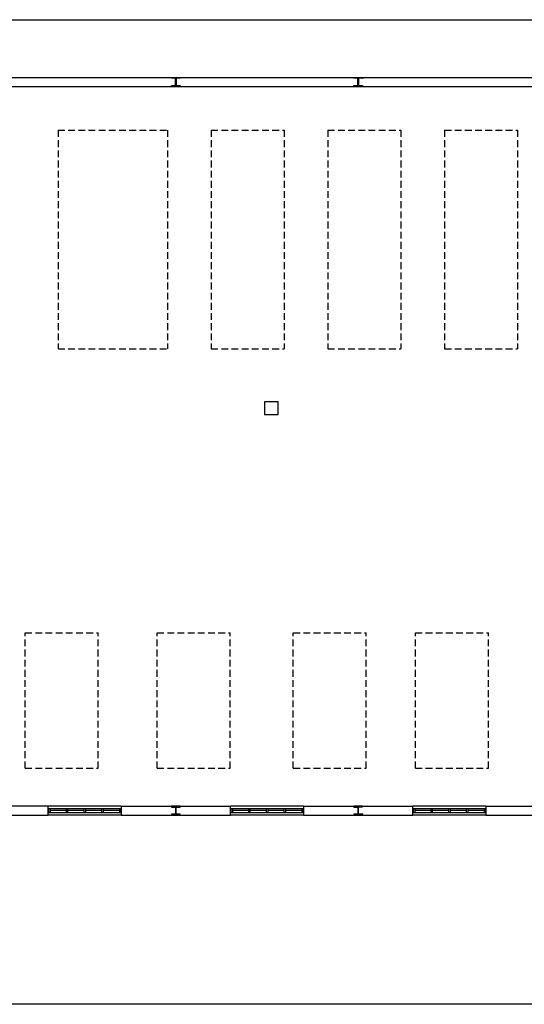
# Model space of a CAD drawing. Header units: millimetres. Extents: x -559 to 10735, y -2326 to 222.
# Tile 564 of 656: x 5501 to 5576, y -872 to -726. Entities that reach past the tile are written whole.
import ezdxf

# ---------------------------------------------------------------- set-up
doc = ezdxf.new("R2010")
doc.units = ezdxf.units.MM
doc.header["$LTSCALE"] = 4
doc.linetypes.add('HIDDEN', pattern=[0.375, 0.25, -0.125])
doc.layers.add('Extremos da Area Total', color=253, linetype='Continuous')
doc.layers.add('Planta Baixa', color=251, linetype='Continuous')

# ---------------------------------------------------------------- blocks, each defined once
blk = doc.blocks.new('AUW01D3S-flat-22-flat-1')
at = {"color": 9}
for p, q in [((0, 0.125), (-2, 0.125)), ((0, -0.125), (-2, -0.125))]:
    blk.add_line(p, q, dxfattribs=at)
blk = doc.blocks.new('AUD18D1S-flat-52-flat-1')
at = {"color": 9}
for p, q in [((-2, -0.125), (-2, 0.125)), ((0, 0.125), (0, -0.125))]:
    blk.add_line(p, q, dxfattribs=at)
blk = doc.blocks.new('AUD19D1S-flat-52-flat-1')
at = {"color": 9}
for p, q in [((-2, 0), (-2, 0)), ((0, 0), (0, 0))]:
    blk.add_line(p, q, dxfattribs=at)
blk = doc.blocks.new('AUD37D1S-flat-152-flat-1')
at = {"color": 9}
for p, q in [((-0.05, 0.05), (-0.05, -0.05)), ((0, 0.05), (-0.05, 0.05)), ((0, -0.05), (0, 0.05)), ((-0.05, -0.05), (0, -0.05))]:
    blk.add_line(p, q, dxfattribs=at)
at = {"color": 9, "width": 0.5, "flags": 3}
for p in [(-0.05, 0), (-0.05, -0.05)]:
    blk.add_attdef('JAMBPT', p, '', height=0.01, rotation=180, dxfattribs=at)
at = {"color": 9, "oblique": 36.8699, "width": 1.25, "flags": 3}
for p in [(-0.05, 0.05), (-0.05, 0), (-0.05, -0.05)]:
    blk.add_attdef('JAMBPT', p, '', height=0.00632, rotation=243.4349, dxfattribs=at)
blk = doc.blocks.new('AUD37D1S-flat-151-flat-1')
at = {"color": 9}
for p, q in [((0, -0.05), (0, 0.05)), ((0, 0.05), (0.05, 0.05)), ((0.05, 0.05), (0.05, -0.05)), ((0.05, -0.05), (0, -0.05))]:
    blk.add_line(p, q, dxfattribs=at)
at = {"color": 9, "text_generation_flag": 4, "width": 1.25, "flags": 3}
for p in [(0.05, 0.05), (0.05, 0), (0.05, -0.05)]:
    blk.add_attdef('JAMBPT', p, '', height=0.00632, rotation=296.5651, dxfattribs=at)
at = {"color": 9, "text_generation_flag": 4, "width": 0.5, "flags": 3}
for p in [(0.05, 0), (0.05, -0.05)]:
    blk.add_attdef('JAMBPT', p, '', height=0.01, dxfattribs=at)
blk = doc.blocks.new('AUD40D1S-flat-44-flat-1')
at = {"color": 9}
for p, q in [((-1, 0.05), (-1, -0.05)), ((1, 0.05), (-1, 0.05)), ((1, -0.05), (1, 0.05)), ((-1, -0.05), (1, -0.05))]:
    blk.add_line(p, q, dxfattribs=at)
blk = doc.blocks.new('AUD40D1S-flat-43-flat-1')
at = {"color": 9}
for p, q in [((-1, 0.05), (-1, -0.05)), ((1, 0.05), (-1, 0.05)), ((1, -0.05), (1, 0.05)), ((-1, -0.05), (1, -0.05))]:
    blk.add_line(p, q, dxfattribs=at)
blk = doc.blocks.new('AUD37D1S-flat-150-flat-1')
at = {"color": 9}
for p, q in [((-0.05, 0.05), (-0.05, -0.05)), ((0, 0.05), (-0.05, 0.05)), ((0, -0.05), (0, 0.05)), ((-0.05, -0.05), (0, -0.05))]:
    blk.add_line(p, q, dxfattribs=at)
at = {"color": 9, "width": 0.5, "flags": 3}
for p in [(-0.05, 0), (-0.05, -0.05)]:
    blk.add_attdef('JAMBPT', p, '', height=0.01, rotation=180, dxfattribs=at)
at = {"color": 9, "oblique": 36.8699, "width": 1.25, "flags": 3}
for p in [(-0.05, 0.05), (-0.05, 0), (-0.05, -0.05)]:
    blk.add_attdef('JAMBPT', p, '', height=0.00632, rotation=243.4349, dxfattribs=at)
blk = doc.blocks.new('AUD37D1S-flat-149-flat-1')
at = {"color": 9}
for p, q in [((-0.05, 0.05), (-0.05, -0.05)), ((0, 0.05), (-0.05, 0.05)), ((0, -0.05), (0, 0.05)), ((-0.05, -0.05), (0, -0.05))]:
    blk.add_line(p, q, dxfattribs=at)
at = {"color": 9, "width": 0.5, "flags": 3}
for p in [(-0.05, 0), (-0.05, -0.05)]:
    blk.add_attdef('JAMBPT', p, '', height=0.01, rotation=180, dxfattribs=at)
at = {"color": 9, "oblique": 36.8699, "width": 1.25, "flags": 3}
for p in [(-0.05, 0.05), (-0.05, 0), (-0.05, -0.05)]:
    blk.add_attdef('JAMBPT', p, '', height=0.00632, rotation=243.4349, dxfattribs=at)
blk = doc.blocks.new('AUD37D1S-flat-148-flat-1')
at = {"color": 9}
for p, q in [((-0.05, 0.05), (-0.05, -0.05)), ((0, 0.05), (-0.05, 0.05)), ((0, -0.05), (0, 0.05)), ((-0.05, -0.05), (0, -0.05))]:
    blk.add_line(p, q, dxfattribs=at)
at = {"color": 9, "width": 0.5, "flags": 3}
for p in [(-0.05, 0), (-0.05, -0.05)]:
    blk.add_attdef('JAMBPT', p, '', height=0.01, rotation=180, dxfattribs=at)
at = {"color": 9, "oblique": 36.8699, "width": 1.25, "flags": 3}
for p in [(-0.05, 0.05), (-0.05, 0), (-0.05, -0.05)]:
    blk.add_attdef('JAMBPT', p, '', height=0.00632, rotation=243.4349, dxfattribs=at)
blk = doc.blocks.new('AUW01D1S-flat-68-flat-1')
at = {"color": 9}
blk.add_line((0.21875, 0), (-0.21875, 0), dxfattribs=at)
blk = doc.blocks.new('AUW01D1S-flat-67-flat-1')
at = {"color": 9}
blk.add_line((0.21875, 0), (-0.21875, 0), dxfattribs=at)
blk = doc.blocks.new('AUW01D1S-flat-66-flat-1')
at = {"color": 9}
blk.add_line((0.21875, 0), (-0.21875, 0), dxfattribs=at)
blk = doc.blocks.new('AUW01D1S-flat-65-flat-1')
at = {"color": 9}
blk.add_line((0.21875, 0), (-0.21875, 0), dxfattribs=at)
blk = doc.blocks.new('AUW01D3S-flat-21-flat-1')
at = {"color": 9}
for p, q in [((0, 0.125), (-2, 0.125)), ((0, -0.125), (-2, -0.125))]:
    blk.add_line(p, q, dxfattribs=at)
blk = doc.blocks.new('AUD18D1S-flat-51-flat-1')
at = {"color": 9}
for p, q in [((-2, -0.125), (-2, 0.125)), ((0, 0.125), (0, -0.125))]:
    blk.add_line(p, q, dxfattribs=at)
blk = doc.blocks.new('AUD19D1S-flat-51-flat-1')
at = {"color": 9}
for p, q in [((-2, 0), (-2, 0)), ((0, 0), (0, 0))]:
    blk.add_line(p, q, dxfattribs=at)
blk = doc.blocks.new('AUD37D1S-flat-147-flat-1')
at = {"color": 9}
for p, q in [((-0.05, 0.05), (-0.05, -0.05)), ((0, 0.05), (-0.05, 0.05)), ((0, -0.05), (0, 0.05)), ((-0.05, -0.05), (0, -0.05))]:
    blk.add_line(p, q, dxfattribs=at)
at = {"color": 9, "width": 0.5, "flags": 3}
for p in [(-0.05, 0), (-0.05, -0.05)]:
    blk.add_attdef('JAMBPT', p, '', height=0.01, rotation=180, dxfattribs=at)
at = {"color": 9, "oblique": 36.8699, "width": 1.25, "flags": 3}
for p in [(-0.05, 0.05), (-0.05, 0), (-0.05, -0.05)]:
    blk.add_attdef('JAMBPT', p, '', height=0.00632, rotation=243.4349, dxfattribs=at)
blk = doc.blocks.new('AUD37D1S-flat-146-flat-1')
at = {"color": 9}
for p, q in [((0, -0.05), (0, 0.05)), ((0, 0.05), (0.05, 0.05)), ((0.05, 0.05), (0.05, -0.05)), ((0.05, -0.05), (0, -0.05))]:
    blk.add_line(p, q, dxfattribs=at)
at = {"color": 9, "text_generation_flag": 4, "width": 1.25, "flags": 3}
for p in [(0.05, 0.05), (0.05, 0), (0.05, -0.05)]:
    blk.add_attdef('JAMBPT', p, '', height=0.00632, rotation=296.5651, dxfattribs=at)
at = {"color": 9, "text_generation_flag": 4, "width": 0.5, "flags": 3}
for p in [(0.05, 0), (0.05, -0.05)]:
    blk.add_attdef('JAMBPT', p, '', height=0.01, dxfattribs=at)
blk = doc.blocks.new('AUD40D1S-flat-42-flat-1')
at = {"color": 9}
for p, q in [((-1, 0.05), (-1, -0.05)), ((1, 0.05), (-1, 0.05)), ((1, -0.05), (1, 0.05)), ((-1, -0.05), (1, -0.05))]:
    blk.add_line(p, q, dxfattribs=at)
blk = doc.blocks.new('AUD40D1S-flat-41-flat-1')
at = {"color": 9}
for p, q in [((-1, 0.05), (-1, -0.05)), ((1, 0.05), (-1, 0.05)), ((1, -0.05), (1, 0.05)), ((-1, -0.05), (1, -0.05))]:
    blk.add_line(p, q, dxfattribs=at)
blk = doc.blocks.new('AUD37D1S-flat-145-flat-1')
at = {"color": 9}
for p, q in [((-0.05, 0.05), (-0.05, -0.05)), ((0, 0.05), (-0.05, 0.05)), ((0, -0.05), (0, 0.05)), ((-0.05, -0.05), (0, -0.05))]:
    blk.add_line(p, q, dxfattribs=at)
at = {"color": 9, "width": 0.5, "flags": 3}
for p in [(-0.05, 0), (-0.05, -0.05)]:
    blk.add_attdef('JAMBPT', p, '', height=0.01, rotation=180, dxfattribs=at)
at = {"color": 9, "oblique": 36.8699, "width": 1.25, "flags": 3}
for p in [(-0.05, 0.05), (-0.05, 0), (-0.05, -0.05)]:
    blk.add_attdef('JAMBPT', p, '', height=0.00632, rotation=243.4349, dxfattribs=at)
blk = doc.blocks.new('AUD37D1S-flat-144-flat-1')
at = {"color": 9}
for p, q in [((-0.05, 0.05), (-0.05, -0.05)), ((0, 0.05), (-0.05, 0.05)), ((0, -0.05), (0, 0.05)), ((-0.05, -0.05), (0, -0.05))]:
    blk.add_line(p, q, dxfattribs=at)
at = {"color": 9, "width": 0.5, "flags": 3}
for p in [(-0.05, 0), (-0.05, -0.05)]:
    blk.add_attdef('JAMBPT', p, '', height=0.01, rotation=180, dxfattribs=at)
at = {"color": 9, "oblique": 36.8699, "width": 1.25, "flags": 3}
for p in [(-0.05, 0.05), (-0.05, 0), (-0.05, -0.05)]:
    blk.add_attdef('JAMBPT', p, '', height=0.00632, rotation=243.4349, dxfattribs=at)
blk = doc.blocks.new('AUD37D1S-flat-143-flat-1')
at = {"color": 9}
for p, q in [((-0.05, 0.05), (-0.05, -0.05)), ((0, 0.05), (-0.05, 0.05)), ((0, -0.05), (0, 0.05)), ((-0.05, -0.05), (0, -0.05))]:
    blk.add_line(p, q, dxfattribs=at)
at = {"color": 9, "width": 0.5, "flags": 3}
for p in [(-0.05, 0), (-0.05, -0.05)]:
    blk.add_attdef('JAMBPT', p, '', height=0.01, rotation=180, dxfattribs=at)
at = {"color": 9, "oblique": 36.8699, "width": 1.25, "flags": 3}
for p in [(-0.05, 0.05), (-0.05, 0), (-0.05, -0.05)]:
    blk.add_attdef('JAMBPT', p, '', height=0.00632, rotation=243.4349, dxfattribs=at)
blk = doc.blocks.new('AUW01D1S-flat-64-flat-1')
at = {"color": 9}
blk.add_line((0.21875, 0), (-0.21875, 0), dxfattribs=at)
blk = doc.blocks.new('AUW01D1S-flat-63-flat-1')
at = {"color": 9}
blk.add_line((0.21875, 0), (-0.21875, 0), dxfattribs=at)
blk = doc.blocks.new('AUW01D1S-flat-62-flat-1')
at = {"color": 9}
blk.add_line((0.21875, 0), (-0.21875, 0), dxfattribs=at)
blk = doc.blocks.new('AUW01D1S-flat-61-flat-1')
at = {"color": 9}
blk.add_line((0.21875, 0), (-0.21875, 0), dxfattribs=at)
blk = doc.blocks.new('AUW01D3S-flat-20-flat-1')
at = {"color": 9}
for p, q in [((0, 0.125), (-2, 0.125)), ((0, -0.125), (-2, -0.125))]:
    blk.add_line(p, q, dxfattribs=at)
blk = doc.blocks.new('AUD18D1S-flat-50-flat-1')
at = {"color": 9}
for p, q in [((-2, -0.125), (-2, 0.125)), ((0, 0.125), (0, -0.125))]:
    blk.add_line(p, q, dxfattribs=at)
blk = doc.blocks.new('AUD19D1S-flat-50-flat-1')
at = {"color": 9}
for p, q in [((-2, 0), (-2, 0)), ((0, 0), (0, 0))]:
    blk.add_line(p, q, dxfattribs=at)
blk = doc.blocks.new('AUD37D1S-flat-142-flat-1')
at = {"color": 9}
for p, q in [((-0.05, 0.05), (-0.05, -0.05)), ((0, 0.05), (-0.05, 0.05)), ((0, -0.05), (0, 0.05)), ((-0.05, -0.05), (0, -0.05))]:
    blk.add_line(p, q, dxfattribs=at)
at = {"color": 9, "width": 0.5, "flags": 3}
for p in [(-0.05, 0), (-0.05, -0.05)]:
    blk.add_attdef('JAMBPT', p, '', height=0.01, rotation=180, dxfattribs=at)
at = {"color": 9, "oblique": 36.8699, "width": 1.25, "flags": 3}
for p in [(-0.05, 0.05), (-0.05, 0), (-0.05, -0.05)]:
    blk.add_attdef('JAMBPT', p, '', height=0.00632, rotation=243.4349, dxfattribs=at)
blk = doc.blocks.new('AUD37D1S-flat-141-flat-1')
at = {"color": 9}
for p, q in [((0, -0.05), (0, 0.05)), ((0, 0.05), (0.05, 0.05)), ((0.05, 0.05), (0.05, -0.05)), ((0.05, -0.05), (0, -0.05))]:
    blk.add_line(p, q, dxfattribs=at)
at = {"color": 9, "text_generation_flag": 4, "width": 1.25, "flags": 3}
for p in [(0.05, 0.05), (0.05, 0), (0.05, -0.05)]:
    blk.add_attdef('JAMBPT', p, '', height=0.00632, rotation=296.5651, dxfattribs=at)
at = {"color": 9, "text_generation_flag": 4, "width": 0.5, "flags": 3}
for p in [(0.05, 0), (0.05, -0.05)]:
    blk.add_attdef('JAMBPT', p, '', height=0.01, dxfattribs=at)
blk = doc.blocks.new('AUD40D1S-flat-40-flat-1')
at = {"color": 9}
for p, q in [((-1, 0.05), (-1, -0.05)), ((1, 0.05), (-1, 0.05)), ((1, -0.05), (1, 0.05)), ((-1, -0.05), (1, -0.05))]:
    blk.add_line(p, q, dxfattribs=at)
blk = doc.blocks.new('AUD40D1S-flat-39-flat-1')
at = {"color": 9}
for p, q in [((-1, 0.05), (-1, -0.05)), ((1, 0.05), (-1, 0.05)), ((1, -0.05), (1, 0.05)), ((-1, -0.05), (1, -0.05))]:
    blk.add_line(p, q, dxfattribs=at)
blk = doc.blocks.new('AUD37D1S-flat-140-flat-1')
at = {"color": 9}
for p, q in [((-0.05, 0.05), (-0.05, -0.05)), ((0, 0.05), (-0.05, 0.05)), ((0, -0.05), (0, 0.05)), ((-0.05, -0.05), (0, -0.05))]:
    blk.add_line(p, q, dxfattribs=at)
at = {"color": 9, "width": 0.5, "flags": 3}
for p in [(-0.05, 0), (-0.05, -0.05)]:
    blk.add_attdef('JAMBPT', p, '', height=0.01, rotation=180, dxfattribs=at)
at = {"color": 9, "oblique": 36.8699, "width": 1.25, "flags": 3}
for p in [(-0.05, 0.05), (-0.05, 0), (-0.05, -0.05)]:
    blk.add_attdef('JAMBPT', p, '', height=0.00632, rotation=243.4349, dxfattribs=at)
blk = doc.blocks.new('AUD37D1S-flat-139-flat-1')
at = {"color": 9}
for p, q in [((-0.05, 0.05), (-0.05, -0.05)), ((0, 0.05), (-0.05, 0.05)), ((0, -0.05), (0, 0.05)), ((-0.05, -0.05), (0, -0.05))]:
    blk.add_line(p, q, dxfattribs=at)
at = {"color": 9, "width": 0.5, "flags": 3}
for p in [(-0.05, 0), (-0.05, -0.05)]:
    blk.add_attdef('JAMBPT', p, '', height=0.01, rotation=180, dxfattribs=at)
at = {"color": 9, "oblique": 36.8699, "width": 1.25, "flags": 3}
for p in [(-0.05, 0.05), (-0.05, 0), (-0.05, -0.05)]:
    blk.add_attdef('JAMBPT', p, '', height=0.00632, rotation=243.4349, dxfattribs=at)
blk = doc.blocks.new('AUD37D1S-flat-138-flat-1')
at = {"color": 9}
for p, q in [((-0.05, 0.05), (-0.05, -0.05)), ((0, 0.05), (-0.05, 0.05)), ((0, -0.05), (0, 0.05)), ((-0.05, -0.05), (0, -0.05))]:
    blk.add_line(p, q, dxfattribs=at)
at = {"color": 9, "width": 0.5, "flags": 3}
for p in [(-0.05, 0), (-0.05, -0.05)]:
    blk.add_attdef('JAMBPT', p, '', height=0.01, rotation=180, dxfattribs=at)
at = {"color": 9, "oblique": 36.8699, "width": 1.25, "flags": 3}
for p in [(-0.05, 0.05), (-0.05, 0), (-0.05, -0.05)]:
    blk.add_attdef('JAMBPT', p, '', height=0.00632, rotation=243.4349, dxfattribs=at)
blk = doc.blocks.new('AUW01D1S-flat-60-flat-1')
at = {"color": 9}
blk.add_line((0.21875, 0), (-0.21875, 0), dxfattribs=at)
blk = doc.blocks.new('AUW01D1S-flat-59-flat-1')
at = {"color": 9}
blk.add_line((0.21875, 0), (-0.21875, 0), dxfattribs=at)
blk = doc.blocks.new('AUW01D1S-flat-58-flat-1')
at = {"color": 9}
blk.add_line((0.21875, 0), (-0.21875, 0), dxfattribs=at)
blk = doc.blocks.new('AUW01D1S-flat-57-flat-1')
at = {"color": 9}
blk.add_line((0.21875, 0), (-0.21875, 0), dxfattribs=at)

msp = doc.modelspace()

# ---------------------------------------------------------------- linework, layer by layer
at = {"layer": 'Extremos da Area Total'}
msp.add_lwpolyline([(5196.19, -743.4), (5196.19, -726.48), (5699, -726.48), (5699, -871.76), (5196.19, -871.76), (5196.19, -746.25)], dxfattribs=at)
at = {"layer": 'Planta Baixa'}
for p, q in [((5340.22, -734.99), (5639.81, -734.99)), ((5340.22, -736.33), (5639.81, -736.33)), ((5505.4, -842.51), (5496.66, -842.51)), ((5516.15, -842.51), (5532.28, -842.51)), ((5543.03, -842.51), (5559.16, -842.51)), ((5569.91, -842.51), (5578.65, -842.51)), ((5496.66, -843.86), (5505.4, -843.86)), ((5516.15, -843.86), (5532.28, -843.86)), ((5543.03, -843.86), (5559.16, -843.86)), ((5569.91, -843.86), (5578.65, -843.86))]:
    msp.add_line(p, q, dxfattribs=at)
at = {"layer": 'Planta Baixa', "linetype": 'HIDDEN'}
for p, q in [((5506.83, -742.77), (5522.96, -742.77)), ((5506.83, -742.77), (5506.83, -775.03)), ((5522.96, -742.77), (5522.96, -775.03)), ((5529.41, -742.77), (5529.41, -775.03)), ((5529.41, -742.77), (5540.16, -742.77)), ((5540.16, -742.77), (5540.16, -775.03)), ((5546.61, -742.77), (5557.37, -742.77)), ((5546.61, -742.77), (5546.61, -775.03)), ((5557.37, -742.77), (5557.37, -775.03)), ((5563.82, -742.77), (5563.82, -775.03)), ((5563.82, -742.77), (5574.57, -742.77)), ((5574.57, -742.77), (5574.57, -775.03)), ((5506.83, -775.03), (5522.96, -775.03)), ((5529.41, -775.03), (5540.16, -775.03)), ((5546.61, -775.03), (5557.37, -775.03)), ((5563.82, -775.03), (5574.57, -775.03)), ((5501.99, -836.93), (5501.99, -816.93)), ((5501.99, -816.93), (5512.74, -816.93)), ((5512.74, -836.93), (5512.74, -816.93)), ((5521.45, -816.93), (5532.2, -816.93)), ((5521.45, -836.93), (5521.45, -816.93)), ((5532.2, -836.93), (5532.2, -816.93)), ((5541.51, -816.93), (5552.26, -816.93)), ((5541.51, -836.93), (5541.51, -816.93)), ((5552.26, -836.93), (5552.26, -816.93)), ((5559.52, -836.93), (5559.52, -816.93)), ((5559.52, -816.93), (5570.27, -816.93)), ((5570.27, -836.93), (5570.27, -816.93)), ((5501.99, -836.93), (5512.74, -836.93)), ((5521.45, -836.93), (5532.2, -836.93)), ((5541.51, -836.93), (5552.26, -836.93)), ((5559.52, -836.93), (5570.27, -836.93))]:
    msp.add_line(p, q, dxfattribs=at)
at = {"layer": 'Planta Baixa'}
for points in [[(5524.86, -735.01), (5524.86, -735.12), (5524.32, -735.12, 0.414214), (5524.27, -735.18), (5524.27, -736.14, 0.414214), (5524.32, -736.2), (5524.86, -736.2), (5524.86, -736.3), (5523.57, -736.3), (5523.57, -736.2), (5524.11, -736.2, 0.414214), (5524.16, -736.14), (5524.16, -735.18, 0.414214), (5524.11, -735.12), (5523.57, -735.12), (5523.57, -735.01)], [(5551.75, -735.02), (5551.75, -735.13), (5551.21, -735.12, 0.414214), (5551.15, -735.18), (5551.15, -736.14, 0.414214), (5551.2, -736.2), (5551.74, -736.2), (5551.74, -736.31), (5550.45, -736.3), (5550.45, -736.19), (5550.99, -736.2, 0.414214), (5551.04, -736.14), (5551.05, -735.18, 0.414214), (5550.99, -735.12), (5550.46, -735.12), (5550.46, -735.01)], [(5524.86, -843.83), (5524.86, -843.72), (5524.32, -843.72, -0.414214), (5524.27, -843.67), (5524.27, -842.7, -0.414214), (5524.32, -842.65), (5524.86, -842.65), (5524.86, -842.54), (5523.57, -842.54), (5523.57, -842.65), (5524.11, -842.65, -0.414214), (5524.16, -842.7), (5524.16, -843.67, -0.414214), (5524.11, -843.72), (5523.57, -843.72), (5523.57, -843.83)], [(5551.75, -843.83), (5551.75, -843.72), (5551.21, -843.72, -0.414214), (5551.15, -843.67), (5551.15, -842.7, -0.414214), (5551.2, -842.65), (5551.74, -842.64), (5551.74, -842.54), (5550.45, -842.54), (5550.45, -842.65), (5550.99, -842.65, -0.414214), (5551.04, -842.7), (5551.05, -843.67, -0.414214), (5550.99, -843.72), (5550.46, -843.72), (5550.46, -843.83)]]:
    msp.add_lwpolyline(points, format="xyb", close=True, dxfattribs=at)
msp.add_lwpolyline([(5537.29, -784.73), (5539.29, -784.73), (5539.29, -782.88), (5537.29, -782.88)], close=True, dxfattribs=at)

# ---------------------------------------------------------------- block references
at = {"layer": 'Planta Baixa', "xscale": 5.376215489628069, "yscale": 5.376215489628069, "zscale": 5.376215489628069}
for name, p in [('AUW01D3S-flat-20-flat-1', (5516.15, -843.18)), ('AUD18D1S-flat-50-flat-1', (5516.15, -843.18)), ('AUW01D3S-flat-21-flat-1', (5543.03, -843.18)), ('AUD18D1S-flat-51-flat-1', (5543.03, -843.18)), ('AUW01D3S-flat-22-flat-1', (5569.91, -843.18)), ('AUD18D1S-flat-52-flat-1', (5569.91, -843.18)), ('AUD37D1S-flat-141-flat-1', (5505.4, -843.18)), ('AUD40D1S-flat-40-flat-1', (5510.78, -843.18)), ('AUD40D1S-flat-39-flat-1', (5510.78, -843.18)), ('AUD19D1S-flat-50-flat-1', (5516.15, -843.18)), ('AUW01D1S-flat-57-flat-1', (5506.84, -843.18)), ('AUD37D1S-flat-138-flat-1', (5508.29, -843.18)), ('AUW01D1S-flat-58-flat-1', (5509.47, -843.18)), ('AUD37D1S-flat-139-flat-1', (5510.91, -843.18)), ('AUW01D1S-flat-59-flat-1', (5512.09, -843.18)), ('AUD37D1S-flat-140-flat-1', (5513.53, -843.18)), ('AUW01D1S-flat-60-flat-1', (5514.71, -843.18)), ('AUD37D1S-flat-142-flat-1', (5516.15, -843.18)), ('AUD37D1S-flat-146-flat-1', (5532.28, -843.18)), ('AUD40D1S-flat-42-flat-1', (5537.66, -843.18)), ('AUD40D1S-flat-41-flat-1', (5537.66, -843.18)), ('AUD19D1S-flat-51-flat-1', (5543.03, -843.18)), ('AUW01D1S-flat-61-flat-1', (5533.73, -843.18)), ('AUD37D1S-flat-143-flat-1', (5535.17, -843.18)), ('AUW01D1S-flat-62-flat-1', (5536.35, -843.18)), ('AUD37D1S-flat-144-flat-1', (5537.79, -843.18)), ('AUW01D1S-flat-63-flat-1', (5538.97, -843.18)), ('AUD37D1S-flat-145-flat-1', (5540.41, -843.18)), ('AUW01D1S-flat-64-flat-1', (5541.59, -843.18)), ('AUD37D1S-flat-147-flat-1', (5543.03, -843.18)), ('AUD37D1S-flat-151-flat-1', (5559.16, -843.18)), ('AUD40D1S-flat-44-flat-1', (5564.54, -843.18)), ('AUD40D1S-flat-43-flat-1', (5564.54, -843.18)), ('AUD19D1S-flat-52-flat-1', (5569.91, -843.18)), ('AUW01D1S-flat-65-flat-1', (5560.61, -843.18)), ('AUD37D1S-flat-148-flat-1', (5562.05, -843.18)), ('AUW01D1S-flat-66-flat-1', (5563.23, -843.18)), ('AUD37D1S-flat-149-flat-1', (5564.67, -843.18)), ('AUW01D1S-flat-67-flat-1', (5565.85, -843.18)), ('AUD37D1S-flat-150-flat-1', (5567.29, -843.18)), ('AUW01D1S-flat-68-flat-1', (5568.47, -843.18)), ('AUD37D1S-flat-152-flat-1', (5569.91, -843.18))]:
    msp.add_blockref(name, p, dxfattribs=at)

doc.saveas('drawing.dxf')
